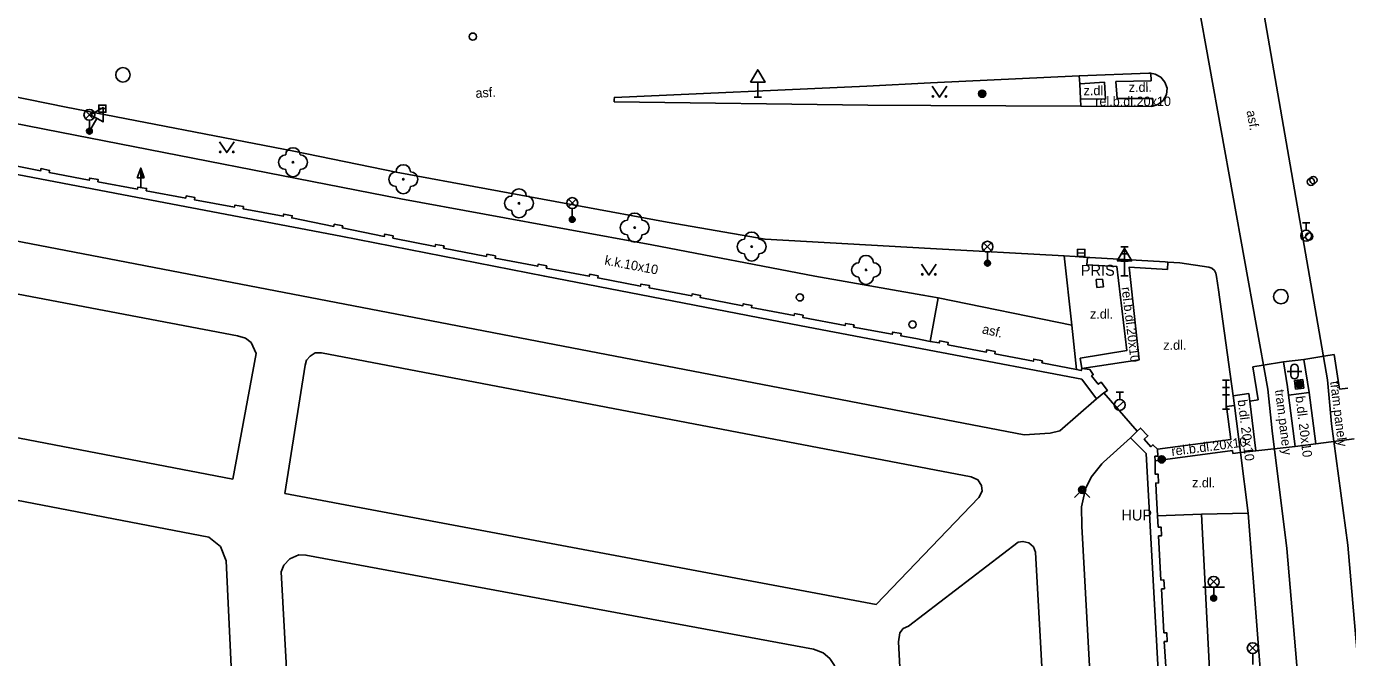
# Model space of a CAD drawing. Extents: x -599951 to -598963, y -1164095 to -1162939.
# Drawn here: x -599318.9 to -599227.9, y -1163192.8 to -1163149.3 of the extents above; entities that cross this region are included whole.
import ezdxf

# ---------------------------------------------------------------- set-up
doc = ezdxf.new("R2010")
doc.units = 0
for name, color, linetype in [('Level 10', 7, 'Continuous'), ('Level 11', 7, 'Continuous'), ('Level 13', 7, 'Continuous'), ('Level 22', 7, 'Continuous'), ('Level 24', 7, 'Continuous'), ('Level 25', 7, 'Continuous'), ('Level 27', 7, 'Continuous'), ('Level 28', 7, 'Continuous'), ('Level 31', 7, 'Continuous'), ('Level 33', 7, 'Continuous'), ('Level 34', 7, 'Continuous'), ('Level 36', 7, 'Continuous'), ('Level 40', 7, 'Continuous'), ('Level 41', 7, 'Continuous'), ('Level 7', 7, 'Continuous'), ('Level 8', 7, 'Continuous')]:
    doc.layers.add(name, color=color, linetype=linetype)

msp = doc.modelspace()

# ---------------------------------------------------------------- linework, layer by layer
at = {"layer": 'Level 10'}
for points in [[(-599300.49, -1163157.9), (-599316.16, -1163154.88), (-599330.52, -1163151.97), (-599339.06, -1163150.4), (-599346.64, -1163149), (-599360.7, -1163146.16), (-599377.57, -1163142.91), (-599389.08, -1163140.74), (-599397.83, -1163139.03), (-599410.97, -1163136.44), (-599427.48, -1163133.31)], [(-599241.59, -1163152.53), (-599246.38, -1163152.71)], [(-599241.59, -1163152.53), (-599241.44, -1163152.54), (-599241.15, -1163152.6), (-599240.77, -1163152.82), (-599240.48, -1163153.15), (-599240.32, -1163153.56)], [(-599256.61, -1163154.76), (-599260.94, -1163154.74), (-599278.41, -1163154.51), (-599278.41, -1163154.35), (-599278.4, -1163154.21), (-599261, -1163153.42), (-599256.62, -1163153.21)], [(-599256.62, -1163153.21), (-599246.38, -1163152.71)], [(-599240.32, -1163153.56), (-599240.38, -1163154.01), (-599240.6, -1163154.41), (-599240.96, -1163154.7), (-599241.31, -1163154.82), (-599241.4, -1163154.83)], [(-599246.27, -1163154.82), (-599256.61, -1163154.76)], [(-599246.27, -1163154.82), (-599241.4, -1163154.83)], [(-599293.44, -1163159.35), (-599300.49, -1163157.9)], [(-599256.63, -1163164.61), (-599268.02, -1163163.98), (-599274.76, -1163162.79), (-599293.44, -1163159.35)], [(-599247.41, -1163165.12), (-599256.63, -1163164.61)], [(-599245.82, -1163165.23), (-599246.66, -1163165.17), (-599247.41, -1163165.12)], [(-599245.82, -1163165.23), (-599245.65, -1163165.24), (-599240.45, -1163165.54), (-599240.27, -1163165.55), (-599239.44, -1163165.6)], [(-599237.45, -1163165.9), (-599239.44, -1163165.6)], [(-599237.45, -1163165.9), (-599237.24, -1163165.98), (-599237.07, -1163166.13)], [(-599237.07, -1163166.13), (-599236.96, -1163166.32)], [(-599236.96, -1163166.32), (-599236.92, -1163166.54)], [(-599236.92, -1163166.54), (-599236.78, -1163167.45), (-599235.77, -1163174.76)], [(-599232.31, -1163172.42), (-599233.71, -1163172.64), (-599234.43, -1163172.76)], [(-599232.31, -1163172.42), (-599230.92, -1163172.25)], [(-599228.82, -1163171.92), (-599229.54, -1163172.03), (-599230.92, -1163172.25)], [(-599228.82, -1163171.92), (-599228.45, -1163174.31)], [(-599234.06, -1163175.05), (-599234.43, -1163172.76)], [(-599228.45, -1163174.31), (-599227.87, -1163174.24)], [(-599234.7, -1163174.61), (-599235.77, -1163174.76)], [(-599234.7, -1163174.61), (-599234.63, -1163175.14)], [(-599234.06, -1163175.05), (-599234.63, -1163175.14)]]:
    msp.add_lwpolyline(points, dxfattribs=at)
at = {"layer": 'Level 11'}
for points in [[(-599316.59, -1163156.59), (-599365.98, -1163146.9), (-599399.18, -1163140.55), (-599424.9, -1163135.49)], [(-599250.18, -1163177.45), (-599371.36, -1163154.14), (-599411.23, -1163146.43)], [(-599241.44, -1163152.54), (-599241.42, -1163153.06)], [(-599246.38, -1163152.71), (-599246.35, -1163153.26), (-599246.3, -1163154.3), (-599246.27, -1163154.82)], [(-599246.35, -1163153.26), (-599244.65, -1163153.16), (-599244.58, -1163154.32), (-599246.3, -1163154.3)], [(-599241.31, -1163154.28), (-599243.77, -1163154.29), (-599243.85, -1163153.12), (-599241.42, -1163153.06)], [(-599241.31, -1163154.82), (-599241.31, -1163154.28)], [(-599293.12, -1163161.19), (-599316.59, -1163156.59)], [(-599304.68, -1163180.51), (-599368.02, -1163168.34), (-599366.56, -1163160.26), (-599366.26, -1163159.8), (-599365.83, -1163159.42), (-599365.22, -1163159.18), (-599364.57, -1163159.19), (-599304.36, -1163170.62)], [(-599256.1, -1163168.01), (-599257.15, -1163167.82), (-599264.59, -1163166.51), (-599275.83, -1163164.37), (-599293.12, -1163161.19)], [(-599246.88, -1163169.9), (-599247.41, -1163165.12)], [(-599245.82, -1163165.23), (-599245.85, -1163165.74)], [(-599245.85, -1163165.74), (-599243.8, -1163165.85), (-599243.11, -1163171.65), (-599246.31, -1163172.17), (-599246.21, -1163172.87)], [(-599246.21, -1163172.87), (-599242.26, -1163172.29), (-599242.95, -1163165.9), (-599240.3, -1163166.07)], [(-599240.27, -1163165.55), (-599240.3, -1163166.07)], [(-599256.64, -1163171.01), (-599256.1, -1163168.01)], [(-599256.1, -1163168.01), (-599246.88, -1163169.9)], [(-599246.88, -1163169.9), (-599246.58, -1163172.95)], [(-599304.36, -1163170.62), (-599303.82, -1163170.78)], [(-599303.82, -1163170.78), (-599303.43, -1163171.1)], [(-599303.43, -1163171.1), (-599303.08, -1163171.85)], [(-599303.08, -1163171.85), (-599304.68, -1163180.51)], [(-599253.3, -1163181.76), (-599260.36, -1163189.13), (-599301.09, -1163181.49), (-599299.69, -1163172.66), (-599299.6, -1163172.31), (-599299.36, -1163172.03), (-599299.02, -1163171.81), (-599298.58, -1163171.8), (-599253.83, -1163180.34), (-599253.36, -1163180.55), (-599253.11, -1163180.95), (-599253.07, -1163181.32), (-599253.3, -1163181.76)], [(-599232.31, -1163172.42), (-599232.03, -1163174.15), (-599231.96, -1163174.72)], [(-599230.92, -1163172.25), (-599230.55, -1163174.54)], [(-599365.31, -1163173.15), (-599306.33, -1163184.49), (-599305.52, -1163185.15), (-599305.14, -1163186.12), (-599304.34, -1163203.11)], [(-599230.97, -1163173.64), (-599231.56, -1163173.71)], [(-599231.56, -1163173.71), (-599231.49, -1163174.3)], [(-599231.49, -1163174.3), (-599230.9, -1163174.23)], [(-599230.9, -1163174.23), (-599230.97, -1163173.64)], [(-599248.38, -1163177.34), (-599247.72, -1163177.17), (-599245.2, -1163174.96)], [(-599235.27, -1163178.67), (-599235.69, -1163175.42), (-599235.77, -1163174.76)], [(-599234.63, -1163175.14), (-599234.21, -1163178.55)], [(-599231.96, -1163174.72), (-599230.55, -1163174.54)], [(-599231.96, -1163174.72), (-599231.51, -1163178.26)], [(-599230.09, -1163178.07), (-599230.55, -1163174.54)], [(-599236.24, -1163175.5), (-599235.93, -1163177.77), (-599240.99, -1163178.43)], [(-599235.69, -1163175.42), (-599236.24, -1163175.5)], [(-599250.18, -1163177.45), (-599248.38, -1163177.34)], [(-599242.84, -1163177.66), (-599244.7, -1163179.33), (-599244.83, -1163179.45), (-599245.55, -1163180.36), (-599245.95, -1163181.17), (-599246.23, -1163182.42), (-599246.2, -1163183.74), (-599243, -1163242.05), (-599242.99, -1163242.17)], [(-599230.09, -1163178.07), (-599231.51, -1163178.26)], [(-599227.44, -1163177.73), (-599230.09, -1163178.07)], [(-599235.82, -1163178.54), (-599241.16, -1163179.24)], [(-599235.82, -1163178.54), (-599235.8, -1163178.73)], [(-599235.27, -1163178.67), (-599235.8, -1163178.73)], [(-599234.21, -1163178.55), (-599235.27, -1163178.67)], [(-599234.75, -1163182.85), (-599235.27, -1163178.67)], [(-599231.51, -1163178.26), (-599234.21, -1163178.55)], [(-599240.98, -1163183.03), (-599237.95, -1163182.92)], [(-599237.95, -1163182.92), (-599234.75, -1163182.85)], [(-599237.95, -1163182.92), (-599236.64, -1163208.35), (-599235.12, -1163237.99), (-599230.98, -1163237.86)], [(-599234.75, -1163182.85), (-599232.79, -1163208.16)], [(-599258.48, -1163198.23), (-599258.82, -1163191.72), (-599258.74, -1163191.1), (-599258.5, -1163190.8), (-599258.13, -1163190.62), (-599250.58, -1163184.85), (-599250.26, -1163184.79), (-599249.85, -1163184.89), (-599249.52, -1163185.17), (-599249.4, -1163185.54), (-599247.06, -1163227.82)], [(-599300.46, -1163203.2), (-599301.35, -1163186.88), (-599301.17, -1163186.43), (-599300.75, -1163185.99), (-599300.13, -1163185.71), (-599299.65, -1163185.73), (-599264.68, -1163192.21), (-599264.02, -1163192.47), (-599263.55, -1163192.86), (-599263.23, -1163193.35), (-599263.08, -1163193.98), (-599262.85, -1163198.37)]]:
    msp.add_lwpolyline(points, dxfattribs=at)
at = {"layer": 'Level 13'}
for points in [[(-599233.1, -1163177.17), (-599233.39, -1163174.3), (-599240.62, -1163134.18), (-599244.38, -1163111.71)], [(-599229, -1163176.69), (-599229.28, -1163173.66), (-599236.31, -1163133.17), (-599240.22, -1163111.12)], [(-599233.1, -1163177.17), (-599232.07, -1163185.27), (-599230.26, -1163206.5), (-599229.39, -1163223.84), (-599227.9, -1163250.53)], [(-599229, -1163176.69), (-599227.87, -1163185.06), (-599225.99, -1163206.89), (-599225.27, -1163223.73), (-599222.94, -1163267.2)]]:
    msp.add_lwpolyline(points, dxfattribs=at)
at = {"layer": 'Level 22'}
for centre in [(-599300.54, -1163158.67), (-599292.94, -1163159.84), (-599284.97, -1163161.5), (-599277, -1163163.17), (-599268.94, -1163164.48), (-599261.06, -1163166.09)]:
    msp.add_circle(centre, 0.05, dxfattribs=at)
for centre, start, end in [((-599300.54, -1163158.17), 0, 180), ((-599301.04, -1163158.67), 90, 270), ((-599300.04, -1163158.67), 270, 90), ((-599292.94, -1163159.34), 0, 180), ((-599300.54, -1163159.17), 180, 0), ((-599293.44, -1163159.84), 90, 270), ((-599292.44, -1163159.84), 270, 90), ((-599292.94, -1163160.34), 180, 0), ((-599284.97, -1163161), 0, 180), ((-599285.47, -1163161.5), 90, 270), ((-599284.47, -1163161.5), 270, 90), ((-599284.97, -1163162), 180, 0), ((-599277.5, -1163163.17), 90, 270), ((-599277, -1163162.67), 0, 180), ((-599276.5, -1163163.17), 270, 90), ((-599268.94, -1163163.98), 0, 180), ((-599277, -1163163.67), 180, 0), ((-599269.44, -1163164.48), 90, 270), ((-599268.44, -1163164.48), 270, 90), ((-599268.94, -1163164.98), 180, 0), ((-599261.06, -1163165.59), 0, 180), ((-599261.56, -1163166.09), 90, 270), ((-599260.56, -1163166.09), 270, 90), ((-599261.06, -1163166.59), 180, 0)]:
    msp.add_arc(centre, 0.5, start, end, dxfattribs=at)
at = {"layer": 'Level 24'}
for points in [[(-599245.21, -1163166.76), (-599244.77, -1163166.72)], [(-599245.17, -1163167.29), (-599245.21, -1163166.76)], [(-599244.77, -1163166.72), (-599244.72, -1163167.25)], [(-599244.72, -1163167.25), (-599245.17, -1163167.29)]]:
    msp.add_lwpolyline(points, dxfattribs=at)
at = {"layer": 'Level 25'}
for p, q in [((-599311.282, -1163159.748), (-599311.03, -1163159.074)), ((-599311.03, -1163159.748), (-599311.282, -1163159.748)), ((-599311.03, -1163160.4), (-599311.03, -1163159.75))]:
    msp.add_line(p, q, dxfattribs=at)
for points in [[(-599310.78, -1163159.75), (-599311.03, -1163159.75), (-599311.03, -1163159.074), (-599311.03, -1163159.074)], [(-599310.837, -1163159.71), (-599310.99, -1163159.71), (-599310.99, -1163159.297)], [(-599310.895, -1163159.67), (-599310.95, -1163159.67), (-599310.95, -1163159.521)]]:
    msp.add_lwpolyline(points, close=True, dxfattribs=at)
for centre, radius in [((-599253.07, -1163153.95), 0.25), ((-599253.07, -1163153.95), 0.2), ((-599253.07, -1163153.95), 0.15), ((-599253.07, -1163153.95), 0.1), ((-599253.07, -1163153.95), 0.05), ((-599231.23, -1163173.97), 0.25), ((-599231.23, -1163173.97), 0.2), ((-599231.23, -1163173.97), 0.15), ((-599231.23, -1163173.97), 0.1), ((-599231.23, -1163173.97), 0.05), ((-599240.7, -1163179.14), 0.25), ((-599240.7, -1163179.14), 0.2), ((-599240.7, -1163179.14), 0.15), ((-599240.7, -1163179.14), 0.1), ((-599240.7, -1163179.14), 0.05)]:
    msp.add_circle(centre, radius, dxfattribs=at)
at = {"layer": 'Level 27'}
for p, q in [((-599313.92, -1163154.98), (-599313.42, -1163154.98)), ((-599246.5, -1163164.914), (-599246, -1163164.926))]:
    msp.add_line(p, q, dxfattribs=at)
for points in [[(-599313.92, -1163155.23), (-599313.42, -1163155.23), (-599313.42, -1163154.73), (-599313.92, -1163154.73)], [(-599246.506, -1163165.164), (-599246.006, -1163165.176), (-599245.994, -1163164.676), (-599246.494, -1163164.664)]]:
    msp.add_lwpolyline(points, close=True, dxfattribs=at)
for centre in [(-599312.25, -1163152.65), (-599232.49, -1163167.93)]:
    msp.add_circle(centre, 0.5, dxfattribs=at)
at = {"layer": 'Level 28'}
for p, q in [((-599231.008, -1163164.002), (-599230.478, -1163163.472)), ((-599231, -1163162.855), (-599230.5, -1163162.855)), ((-599230.75, -1163163.355), (-599230.75, -1163162.855)), ((-599243.848, -1163175.662), (-599243.318, -1163175.132)), ((-599243.84, -1163174.515), (-599243.34, -1163174.515)), ((-599243.59, -1163175.015), (-599243.59, -1163174.515))]:
    msp.add_line(p, q, dxfattribs=at)
for centre, radius in [((-599230.42, -1163160.02), 0.25), ((-599230.25, -1163159.9), 0.25), ((-599230.75, -1163163.73), 0.375), ((-599230.54, -1163163.79), 0.25), ((-599265.62, -1163167.98), 0.25), ((-599243.59, -1163175.39), 0.375)]:
    msp.add_circle(centre, radius, dxfattribs=at)
at = {"layer": 'Level 31'}
msp.add_lwpolyline([(-599246.7, -1163181.77), (-599246.17, -1163181.24), (-599245.64, -1163181.77)], dxfattribs=at)
for centre, radius in [((-599288.15, -1163150.02), 0.25), ((-599257.86, -1163169.85), 0.25), ((-599246.17, -1163181.24), 0.25), ((-599246.17, -1163181.24), 0.18), ((-599246.17, -1163181.24), 0.11)]:
    msp.add_circle(centre, radius, dxfattribs=at)
at = {"layer": 'Level 33'}
for p, q in [((-599314.825, -1163155.67), (-599314.295, -1163155.14)), ((-599314.825, -1163155.14), (-599314.295, -1163155.67)), ((-599314.56, -1163155.78), (-599314.56, -1163156.53)), ((-599281.565, -1163161.75), (-599281.035, -1163161.22)), ((-599281.565, -1163161.22), (-599281.035, -1163161.75)), ((-599281.3, -1163161.86), (-599281.3, -1163162.61)), ((-599252.965, -1163164.76), (-599252.435, -1163164.23)), ((-599252.965, -1163164.23), (-599252.435, -1163164.76)), ((-599243.51, -1163164.49), (-599243.01, -1163164.49)), ((-599243.26, -1163166.49), (-599243.26, -1163164.49)), ((-599252.7, -1163164.87), (-599252.7, -1163165.62)), ((-599243.51, -1163164.99), (-599243.01, -1163164.99)), ((-599243.51, -1163165.49), (-599243.01, -1163165.49)), ((-599243.51, -1163166.49), (-599243.01, -1163166.49)), ((-599236.52, -1163173.69), (-599236.02, -1163173.69)), ((-599236.52, -1163174.19), (-599236.02, -1163174.19)), ((-599236.27, -1163175.69), (-599236.27, -1163173.69)), ((-599236.52, -1163174.69), (-599236.02, -1163174.69)), ((-599236.52, -1163175.69), (-599236.02, -1163175.69)), ((-599237.87, -1163187.95), (-599236.37, -1163187.95)), ((-599237.385, -1163187.84), (-599236.855, -1163187.31)), ((-599237.385, -1163187.31), (-599236.855, -1163187.84)), ((-599237.12, -1163187.95), (-599237.12, -1163188.7)), ((-599234.695, -1163192.41), (-599234.165, -1163191.88)), ((-599234.695, -1163191.88), (-599234.165, -1163192.41)), ((-599234.43, -1163192.52), (-599234.43, -1163193.27))]:
    msp.add_line(p, q, dxfattribs=at)
for centre, radius in [((-599314.56, -1163155.405), 0.375), ((-599314.56, -1163156.53), 0.2), ((-599314.56, -1163156.53), 0.145), ((-599314.56, -1163156.53), 0.0876), ((-599281.3, -1163161.485), 0.375), ((-599281.3, -1163162.61), 0.2), ((-599281.3, -1163162.61), 0.145), ((-599281.3, -1163162.61), 0.0876), ((-599252.7, -1163164.495), 0.375), ((-599252.7, -1163165.62), 0.2), ((-599252.7, -1163165.62), 0.145), ((-599252.7, -1163165.62), 0.0876), ((-599237.12, -1163187.575), 0.375), ((-599237.12, -1163188.7), 0.2), ((-599237.12, -1163188.7), 0.145), ((-599237.12, -1163188.7), 0.0876), ((-599234.43, -1163192.145), 0.375)]:
    msp.add_circle(centre, radius, dxfattribs=at)
at = {"layer": 'Level 34'}
for p, q in [((-599268.52, -1163153.162), (-599268.52, -1163154.18)), ((-599268.77, -1163154.18), (-599268.27, -1163154.18)), ((-599314.053, -1163155.647), (-599314.56, -1163156.53)), ((-599314.777, -1163156.406), (-599314.343, -1163156.654)), ((-599243.26, -1163165.472), (-599243.26, -1163166.49)), ((-599243.51, -1163166.49), (-599243.01, -1163166.49))]:
    msp.add_line(p, q, dxfattribs=at)
for points in [[(-599269.02, -1163153.162), (-599268.02, -1163153.162), (-599268.52, -1163152.296)], [(-599314.487, -1163155.398), (-599313.62, -1163155.896), (-599313.622, -1163154.896)], [(-599243.76, -1163165.472), (-599242.76, -1163165.472), (-599243.26, -1163164.606)]]:
    msp.add_lwpolyline(points, close=True, dxfattribs=at)
at = {"layer": 'Level 36'}
for p, q in [((-599232.056, -1163173.086), (-599231.056, -1163173.086)), ((-599231.806, -1163172.836), (-599231.806, -1163173.336)), ((-599231.306, -1163172.836), (-599231.306, -1163173.336))]:
    msp.add_line(p, q, dxfattribs=at)
for points in [[(-599256.51, -1163153.44), (-599256.01, -1163154.19), (-599255.51, -1163153.44)], [(-599305.6, -1163157.26), (-599305.1, -1163158.01), (-599304.6, -1163157.26)], [(-599257.24, -1163165.69), (-599256.74, -1163166.44), (-599256.24, -1163165.69)]]:
    msp.add_lwpolyline(points, dxfattribs=at)
for centre in [(-599256.46, -1163154.14), (-599255.561, -1163154.14), (-599305.55, -1163157.96), (-599304.651, -1163157.96), (-599257.19, -1163166.39), (-599256.291, -1163166.39)]:
    msp.add_circle(centre, 0.05, dxfattribs=at)
for centre, start, end in [((-599231.556, -1163172.836), 0, 180), ((-599231.556, -1163173.336), 180, 0)]:
    msp.add_arc(centre, 0.25, start, end, dxfattribs=at)
at = {"layer": 'Level 7'}
for points in [[(-599245.2, -1163174.96), (-599246.21, -1163173.61), (-599265.54, -1163169.93), (-599283.2, -1163166.52), (-599297.25, -1163163.77), (-599310.76, -1163161.2), (-599324.13, -1163158.64), (-599341.34, -1163155.37), (-599360.8, -1163151.58), (-599377.52, -1163148.34), (-599401.14, -1163143.77), (-599410.34, -1163141.93)], [(-599280.1, -1163166.38), (-599280.13, -1163166.53), (-599283.09, -1163165.96), (-599283.06, -1163165.81), (-599283.65, -1163165.7), (-599283.68, -1163165.84), (-599286.62, -1163165.27), (-599286.6, -1163165.13), (-599287.18, -1163165.01), (-599287.21, -1163165.16), (-599290.16, -1163164.59), (-599290.13, -1163164.44), (-599290.72, -1163164.33), (-599290.75, -1163164.48), (-599293.66, -1163163.9), (-599293.63, -1163163.75), (-599294.22, -1163163.63), (-599294.25, -1163163.78), (-599297.14, -1163163.2), (-599297.11, -1163163.06), (-599297.7, -1163162.94), (-599297.73, -1163163.09), (-599300.62, -1163162.51), (-599300.59, -1163162.36), (-599301.18, -1163162.24), (-599301.21, -1163162.39), (-599303.98, -1163161.87), (-599303.95, -1163161.73), (-599304.54, -1163161.62), (-599304.56, -1163161.76), (-599307.33, -1163161.25), (-599307.3, -1163161.1), (-599307.89, -1163160.99), (-599307.92, -1163161.14), (-599310.65, -1163160.63), (-599310.62, -1163160.48), (-599311.22, -1163160.38), (-599311.24, -1163160.52), (-599313.98, -1163160.02), (-599313.95, -1163159.87), (-599314.54, -1163159.76), (-599314.57, -1163159.91), (-599317.33, -1163159.37), (-599317.3, -1163159.23), (-599317.89, -1163159.11), (-599317.92, -1163159.26), (-599320.69, -1163158.72)], [(-599244.68, -1163174.56), (-599244.44, -1163174.39), (-599244.87, -1163173.82), (-599245.07, -1163173.97), (-599245.53, -1163173.39), (-599245.41, -1163173.3), (-599245.65, -1163172.96), (-599246.21, -1163172.87), (-599246.24, -1163173.02), (-599246.58, -1163172.95), (-599248.95, -1163172.49), (-599248.92, -1163172.35), (-599249.51, -1163172.23), (-599249.54, -1163172.38), (-599252.19, -1163171.87), (-599252.16, -1163171.72), (-599252.75, -1163171.6), (-599252.78, -1163171.75), (-599255.43, -1163171.24), (-599255.4, -1163171.09), (-599255.99, -1163170.98), (-599256.02, -1163171.12), (-599256.64, -1163171.01), (-599257.64, -1163170.82), (-599258.67, -1163170.63), (-599258.64, -1163170.48), (-599259.23, -1163170.37), (-599259.26, -1163170.52), (-599261.92, -1163170.03), (-599261.89, -1163169.88), (-599262.48, -1163169.77), (-599262.51, -1163169.92), (-599265.43, -1163169.36), (-599265.4, -1163169.21), (-599265.99, -1163169.1), (-599266.02, -1163169.24), (-599268.96, -1163168.68), (-599268.93, -1163168.53), (-599269.52, -1163168.42), (-599269.55, -1163168.56), (-599272.48, -1163168), (-599272.46, -1163167.85), (-599273.05, -1163167.74), (-599273.07, -1163167.88), (-599276.01, -1163167.32), (-599275.98, -1163167.17), (-599276.57, -1163167.06), (-599276.6, -1163167.21), (-599279.54, -1163166.64), (-599279.51, -1163166.5), (-599280.1, -1163166.38)], [(-599245.2, -1163174.96), (-599244.68, -1163174.56)], [(-599242.38, -1163177.2), (-599242.84, -1163177.66)], [(-599240.33, -1163194.78), (-599240.52, -1163191.69), (-599240.32, -1163191.68), (-599240.35, -1163191.08), (-599240.55, -1163191.09), (-599240.71, -1163188.06), (-599240.51, -1163188.05), (-599240.55, -1163187.45), (-599240.75, -1163187.46), (-599240.91, -1163184.41), (-599240.71, -1163184.4), (-599240.74, -1163183.8), (-599240.94, -1163183.81), (-599240.98, -1163183.03), (-599241.08, -1163181.31), (-599241.11, -1163180.77), (-599240.91, -1163180.76), (-599240.94, -1163180.16), (-599241.14, -1163180.17), (-599241.16, -1163179.24), (-599241.17, -1163178.92), (-599240.97, -1163178.91), (-599240.99, -1163178.43), (-599241.3, -1163178.13), (-599241.44, -1163178.27), (-599241.9, -1163177.76), (-599241.65, -1163177.51), (-599242.17, -1163176.99), (-599242.38, -1163177.2)], [(-599236.96, -1163266.59), (-599238.85, -1163231.51), (-599241.76, -1163178.74), (-599242.84, -1163177.66)]]:
    msp.add_lwpolyline(points, dxfattribs=at)
at = {"layer": 'Level 8'}
msp.add_lwpolyline([(-599242.38, -1163177.2), (-599244.68, -1163174.56)], dxfattribs=at)

# ---------------------------------------------------------------- texts
at = {"layer": 'Level 40'}
for s, rotation, p in [('asf.', 3.73351, (-599287.95, -1163154.24)), ('z.dl.', 0.37106, (-599246.08, -1163154.06)), ('z.dl.', 0.37106, (-599242.97, -1163153.83)), ('asf.', 280.2958, (-599234.86, -1163155.15)), ('k.k.10x10', 349.29068, (-599279.11, -1163165.72)), ('rel.b.dl.20x10', 277, (-599243.47, -1163167.3)), ('asf.', 347.06457, (-599253.11, -1163170.45)), ('tram.panely', 277, (-599232.9, -1163174.37)), ('tram.panely', 277, (-599229.1, -1163173.78)), ('b.dl. 20x10', 277, (-599235.47, -1163175.06)), ('b.dl. 20x10', 277, (-599231.49, -1163174.81)), ('rel.b.dl.20x10', 7.42897, (-599239.99, -1163178.91))]:
    msp.add_text(s, height=0.65, rotation=rotation, dxfattribs=at).set_placement(p)
for s, p in [('rel.b.dl.20x10', (-599245.28, -1163154.8)), ('z.dl.', (-599245.64, -1163169.45)), ('z.dl.', (-599240.59, -1163171.59)), ('z.dl.', (-599238.61, -1163181.07))]:
    msp.add_text(s, height=0.65, dxfattribs=at).set_placement(p)
at = {"layer": 'Level 41'}
for s, p in [('PRIS', (-599246.27, -1163166.49)), ('HUP', (-599243.48, -1163183.35))]:
    msp.add_text(s, height=0.75, dxfattribs=at).set_placement(p)

doc.saveas('drawing.dxf')
